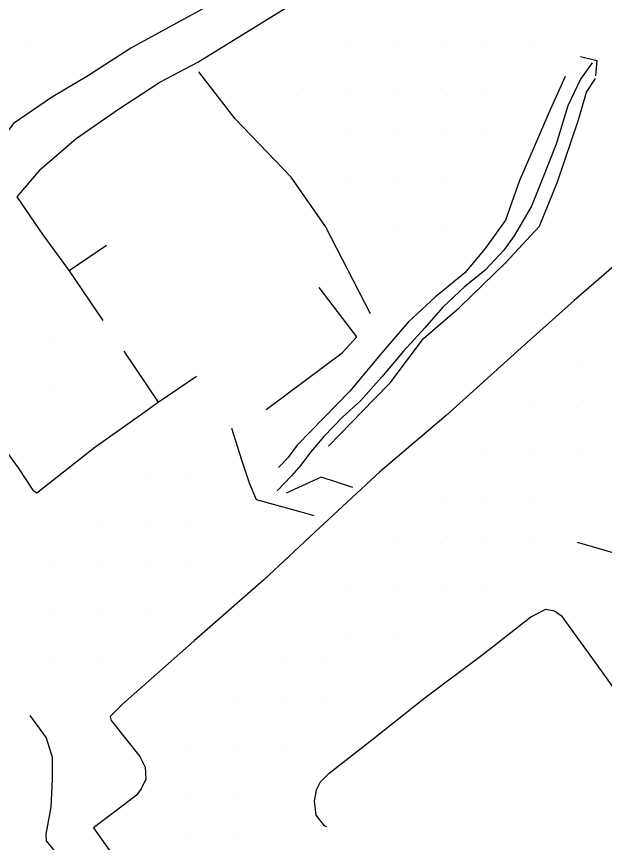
# Model space of a CAD drawing. Extents: x 1762120 to 1766775, y 709485 to 712965.
# Drawn here: x 1763691.7 to 1763821, y 711549.4 to 711731 of the extents above; entities that cross this region are included whole.
import ezdxf

# ---------------------------------------------------------------- set-up
doc = ezdxf.new("R2010")
doc.units = 0
doc.layers.add('Exist DTM QL2 LIDAR Elevation Point', color=7, linetype='Continuous')
doc.layers.add('PH Exist DTM Breakline', color=7, linetype='Continuous')

msp = doc.modelspace()

# ---------------------------------------------------------------- linework, layer by layer
at = {"layer": 'Exist DTM QL2 LIDAR Elevation Point'}
for p, q in [((1763694.94, 711725.06), (1763694.94, 711725.06)), ((1763764.95, 711725.06), (1763764.95, 711725.06)), ((1763774.95, 711725.06), (1763774.95, 711725.06)), ((1763784.96, 711725.06), (1763784.96, 711725.06)), ((1763794.96, 711725.06), (1763794.96, 711725.06)), ((1763804.96, 711725.06), (1763804.96, 711725.06)), ((1763754.95, 711715.05), (1763754.95, 711715.05)), ((1763764.95, 711715.05), (1763764.95, 711715.05)), ((1763774.95, 711715.05), (1763774.95, 711715.05)), ((1763784.96, 711715.05), (1763784.96, 711715.05)), ((1763794.96, 711715.05), (1763794.96, 711715.05)), ((1763764.95, 711705.05), (1763764.95, 711705.05)), ((1763774.95, 711705.05), (1763774.95, 711705.05)), ((1763784.96, 711705.05), (1763784.96, 711705.05)), ((1763794.96, 711705.05), (1763794.96, 711705.05)), ((1763764.95, 711695.05), (1763764.95, 711695.05)), ((1763774.95, 711695.05), (1763774.95, 711695.05)), ((1763784.96, 711695.05), (1763784.96, 711695.05)), ((1763774.95, 711685.05), (1763774.95, 711685.05)), ((1763784.96, 711685.05), (1763784.96, 711685.05)), ((1763699.94, 711660.05), (1763699.94, 711660.05)), ((1763814.96, 711655.05), (1763814.96, 711655.05)), ((1763699.94, 711650.05), (1763699.94, 711650.05)), ((1763804.96, 711645.05), (1763804.96, 711645.05)), ((1763814.96, 711645.05), (1763814.96, 711645.05)), ((1763794.96, 711635.04), (1763794.96, 711635.04)), ((1763804.96, 711635.04), (1763804.96, 711635.04)), ((1763814.96, 711635.04), (1763814.96, 711635.04)), ((1763719.95, 711630.04), (1763719.95, 711630.04)), ((1763729.95, 711630.04), (1763729.95, 711630.04)), ((1763784.96, 711625.04), (1763784.96, 711625.04)), ((1763794.96, 711625.04), (1763794.96, 711625.04)), ((1763804.96, 711625.04), (1763804.96, 711625.04)), ((1763709.95, 711620.04), (1763709.95, 711620.04)), ((1763719.95, 711620.04), (1763719.95, 711620.04)), ((1763729.95, 711620.04), (1763729.95, 711620.04)), ((1763774.95, 711615.04), (1763774.95, 711615.04)), ((1763784.96, 711615.04), (1763784.96, 711615.04)), ((1763794.96, 711615.04), (1763794.96, 711615.04)), ((1763804.96, 711615.04), (1763804.96, 711615.04)), ((1763699.94, 711610.04), (1763699.94, 711610.04)), ((1763709.95, 711610.04), (1763709.95, 711610.04)), ((1763719.95, 711610.04), (1763719.95, 711610.04)), ((1763729.95, 711610.04), (1763729.95, 711610.04)), ((1763764.95, 711605.04), (1763764.95, 711605.04)), ((1763774.95, 711605.04), (1763774.95, 711605.04)), ((1763784.96, 711605.04), (1763784.96, 711605.04)), ((1763794.96, 711605.04), (1763794.96, 711605.04)), ((1763699.94, 711600.04), (1763699.94, 711600.04)), ((1763709.95, 711600.04), (1763709.95, 711600.04)), ((1763719.95, 711600.04), (1763719.95, 711600.04)), ((1763764.95, 711595.04), (1763764.95, 711595.04)), ((1763774.95, 711595.04), (1763774.95, 711595.04)), ((1763699.94, 711590.04), (1763699.94, 711590.04)), ((1763709.95, 711590.04), (1763709.95, 711590.04)), ((1763749.95, 711590.04), (1763749.95, 711590.04)), ((1763759.95, 711590.04), (1763759.95, 711590.04)), ((1763739.95, 711580.04), (1763739.95, 711580.04)), ((1763749.95, 711580.04), (1763749.95, 711580.04)), ((1763759.95, 711580.04), (1763759.95, 711580.04)), ((1763729.95, 711570.04), (1763729.95, 711570.04)), ((1763739.95, 711570.04), (1763739.95, 711570.04)), ((1763749.95, 711570.04), (1763749.95, 711570.04)), ((1763729.95, 711560.03), (1763729.95, 711560.03)), ((1763739.95, 711560.03), (1763739.95, 711560.03)), ((1763729.95, 711550.03), (1763729.95, 711550.03)), ((1763739.95, 711550.03), (1763739.95, 711550.03))]:
    msp.add_line(p, q, dxfattribs=at)
at = {"layer": 'PH Exist DTM Breakline'}
for points in [[(1763774.12, 711757.36), (1763771.77, 711755.66), (1763765.13, 711751.35), (1763757.51, 711746.85), (1763748.97, 711742.27), (1763738.38, 711735.83), (1763724.53, 711728.2), (1763716.86, 711724), (1763707.61, 711718.02), (1763699.43, 711713.18), (1763691.06, 711707.45)], [(1763696.89, 711697.29), (1763704.9, 711704.14), (1763714.15, 711710.62), (1763723.29, 711716.52), (1763731.65, 711720.94), (1763751.12, 711732.93), (1763762.54, 711739.02), (1763777.24, 711745.53), (1763781.28, 711747.54)], [(1763815.73, 711722.22), (1763819.34, 711721.33), (1763819.02, 711717.94)], [(1763818.32, 711720.8), (1763815.74, 711717.19), (1763812.99, 711711.32), (1763810.43, 711702.9), (1763807.34, 711695.15), (1763804.96, 711689.28), (1763801.16, 711682.76), (1763798.9, 711679.6), (1763794.83, 711675.18), (1763790.27, 711671.55), (1763785.47, 711667.06), (1763781.53, 711662.5), (1763776.81, 711657.43), (1763772.06, 711651.77), (1763767.49, 711646.54), (1763763.45, 711642.91), (1763759.38, 711638.7), (1763756.37, 711635.21), (1763754.3, 711632.32), (1763752.2, 711630.03), (1763749.05, 711626.7)], [(1763769.61, 711665.6), (1763759.68, 711684.79), (1763752.12, 711695.69), (1763739.82, 711708.45), (1763731.83, 711718.82)], [(1763812.42, 711717.76), (1763808.81, 711709.83), (1763805.38, 711701.83), (1763802.31, 711694.96), (1763799.29, 711686.23), (1763794.8, 711679.95), (1763790.3, 711674.61), (1763783.87, 711669.33), (1763777.86, 711663.77), (1763772.08, 711657.05), (1763765.04, 711648.62), (1763753.48, 711636.72), (1763751.41, 711633.96), (1763749.35, 711631.82)], [(1763760.33, 711636.51), (1763770.36, 711646.86), (1763773.94, 711650.48), (1763781.25, 711660.17), (1763789.14, 711667), (1763799.32, 711676.93), (1763806.72, 711684.92), (1763810.73, 711694.6), (1763815.3, 711708.28), (1763817.09, 711714.33), (1763819.09, 711717.36)], [(1763691.06, 711707.45), (1763689.92, 711705.95), (1763685.76, 711701.47), (1763678.62, 711694.36), (1763672.73, 711688.88), (1763668.08, 711684.27), (1763663.78, 711679.42), (1763662.17, 711677.66), (1763661.87, 711677.09), (1763662.01, 711674.42), (1763680.34, 711647.94), (1763692.1, 711631.75), (1763695.37, 711626.82), (1763696.23, 711626.29), (1763708.95, 711636.31), (1763719.03, 711643.4), (1763722.93, 711646.18)], [(1763696.89, 711697.29), (1763691.79, 711691.32), (1763697.55, 711683), (1763703.31, 711675.05)], [(1763711.57, 711680.66), (1763703.31, 711675.05), (1763710.73, 711664.14)], [(1763842.06, 711664.97), (1763840.39, 711665.06), (1763839.08, 711665.9), (1763836.92, 711668.21), (1763834.41, 711671.49), (1763827.39, 711679.8), (1763814.37, 711668.54), (1763802.74, 711658.17), (1763786.25, 711643.29), (1763771.61, 711630.89), (1763757.32, 711617.63)], [(1763746.65, 711644.56), (1763763.36, 711657.01), (1763766.57, 711660.57), (1763758.3, 711671.37)], [(1763715.32, 711657.38), (1763722.93, 711646.18), (1763731.36, 711651.91)], [(1763739, 711640.5), (1763741.23, 711633.53), (1763742.93, 711628.48), (1763744.48, 711624.8), (1763754.05, 711622.14), (1763757.12, 711621.28)], [(1763765.7, 711627.46), (1763758.74, 711629.7), (1763751.02, 711626.2)], [(1763757.32, 711617.63), (1763746.06, 711607.08), (1763730.78, 711593.76), (1763715.02, 711579.78), (1763712.32, 711577.13), (1763712.54, 711576.25), (1763718.9, 711568.33), (1763720.07, 711565.97), (1763720.17, 711563.3), (1763719.14, 711561.17), (1763718.16, 711559.8), (1763715.6, 711557.79), (1763708.65, 711552.61), (1763715.35, 711543.19), (1763722.52, 711533.27), (1763730.34, 711522.23), (1763750.62, 711494.35), (1763758.26, 711483.99), (1763768, 711491.35), (1763770.34, 711492.29), (1763773.05, 711491.75), (1763780.38, 711487.87), (1763792.53, 711496.31), (1763798.31, 711501)], [(1763815.06, 711615.43), (1763824.39, 711612.73), (1763826.82, 711611.32), (1763836.35, 711596.24), (1763848.46, 711580.97), (1763863.99, 711559.68), (1763867.8, 711554.95), (1763870.37, 711551.35)], [(1763781.54, 711581.19), (1763794.34, 711590.8), (1763804.81, 711599.01), (1763808.13, 711600.69), (1763810.06, 711600.34), (1763811.48, 711599.33), (1763820.27, 711587.12), (1763832.72, 711569.79), (1763837.75, 711562.6)], [(1763759.98, 711552.82), (1763759.48, 711553.06), (1763757.62, 711555.44), (1763757.28, 711558.5), (1763757.74, 711560.97), (1763758.62, 711562.74), (1763760.52, 711564.65), (1763770.16, 711572.2), (1763781.54, 711581.19)], [(1763694.69, 711577.35), (1763698.29, 711572.44), (1763699.59, 711568.15), (1763699.59, 711563.29), (1763699.28, 711557.15), (1763698.21, 711551.22), (1763698.25, 711549.78), (1763706.88, 711539.21)]]:
    msp.add_lwpolyline(points, dxfattribs=at)

doc.saveas('drawing.dxf')
